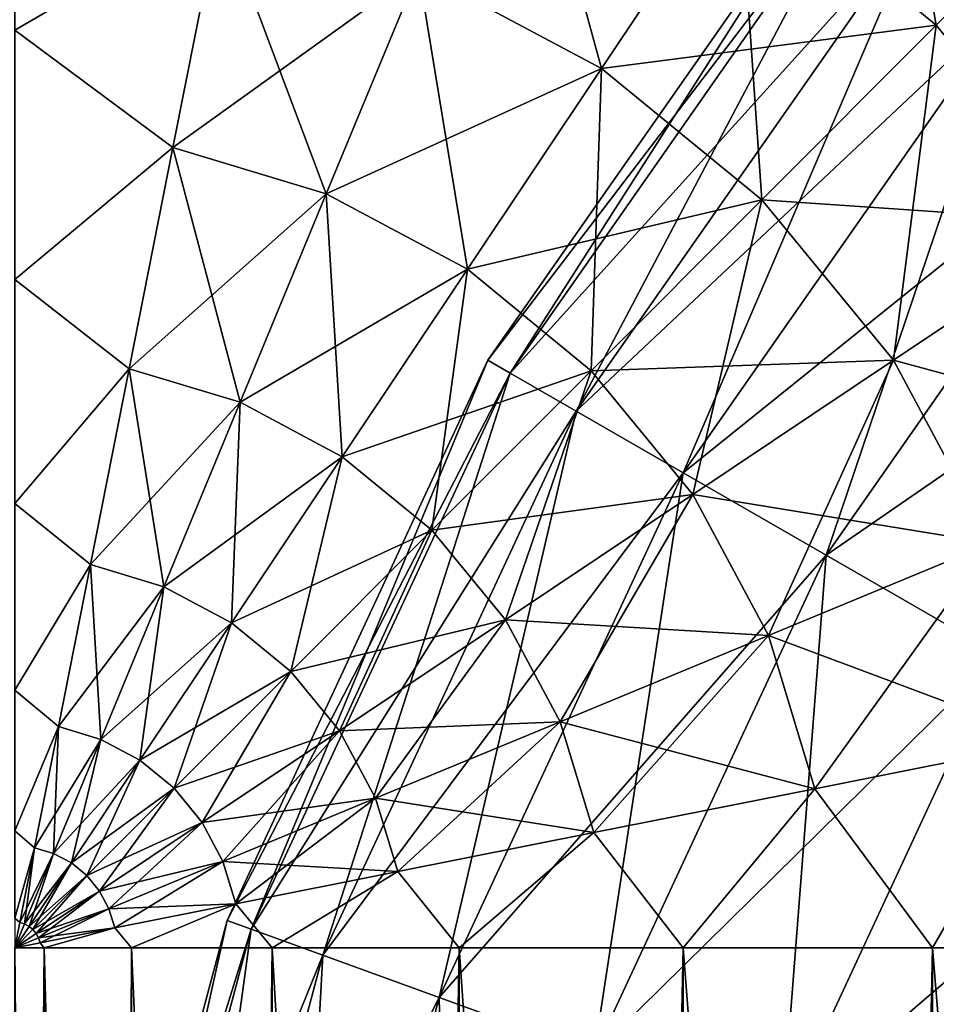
# Model space of a CAD drawing. Header units: inches. Extents: x -4.64 to 4.64, y -1.42 to 0.49.
# Tile 356 of 608: x 1.8733 to 1.9191, y -0.6848 to -0.6356. Entities that reach past the tile are written whole.
import ezdxf

# ---------------------------------------------------------------- set-up
doc = ezdxf.new("R2010")
doc.units = ezdxf.units.IN
doc.header["$LTSCALE"] = 65.185185
doc.header["$MEASUREMENT"] = 0
for name, color, linetype in [('675', 7, 'CONTINUOUS'), ('676', 7, 'CONTINUOUS'), ('701', 7, 'CONTINUOUS'), ('702', 7, 'CONTINUOUS'), ('726', 7, 'CONTINUOUS'), ('727', 7, 'CONTINUOUS')]:
    doc.layers.add(name, color=color, linetype=linetype)

msp = doc.modelspace()

# ---------------------------------------------------------------- linework, layer by layer
at = {"layer": '675', "color": 7, "linetype": 'CONTINUOUS', "true_color": 0xa2afbf}
for points in [[(1.873, -0.843, 8.41521), (1.874479, -0.843, 8.428339), (1.873, -0.682, 8.41521), (1.873, -0.843, 8.41521)], [(1.873, -0.682, 8.41521), (1.874479, -0.843, 8.428339), (1.874479, -0.682, 8.428339), (1.873, -0.682, 8.41521)], [(1.874479, -0.843, 8.428339), (1.878843, -0.843, 8.440809), (1.874479, -0.682, 8.428339), (1.874479, -0.843, 8.428339)], [(1.874479, -0.682, 8.428339), (1.878843, -0.843, 8.440809), (1.878843, -0.682, 8.440809), (1.874479, -0.682, 8.428339)], [(1.878843, -0.843, 8.440809), (1.885872, -0.843, 8.451996), (1.878843, -0.682, 8.440809), (1.878843, -0.843, 8.440809)], [(1.878843, -0.682, 8.440809), (1.885872, -0.843, 8.451996), (1.885872, -0.682, 8.451996), (1.878843, -0.682, 8.440809)], [(1.885872, -0.843, 8.451996), (1.895214, -0.843, 8.461338), (1.885872, -0.682, 8.451996), (1.885872, -0.843, 8.451996)], [(1.885872, -0.682, 8.451996), (1.895214, -0.843, 8.461338), (1.895214, -0.682, 8.461338), (1.885872, -0.682, 8.451996)], [(1.895214, -0.843, 8.461338), (1.906401, -0.843, 8.468367), (1.895214, -0.682, 8.461338), (1.895214, -0.843, 8.461338)], [(1.895214, -0.682, 8.461338), (1.906401, -0.843, 8.468367), (1.906401, -0.682, 8.468367), (1.895214, -0.682, 8.461338)], [(1.906401, -0.843, 8.468367), (1.918871, -0.843, 8.472731), (1.906401, -0.682, 8.468367), (1.906401, -0.843, 8.468367)], [(1.906401, -0.682, 8.468367), (1.918871, -0.843, 8.472731), (1.918871, -0.682, 8.472731), (1.906401, -0.682, 8.468367)], [(1.918871, -0.843, 8.472731), (1.932, -0.843, 8.47421), (1.918871, -0.682, 8.472731), (1.918871, -0.843, 8.472731)], [(1.918871, -0.682, 8.472731), (1.932, -0.843, 8.47421), (1.932, -0.682, 8.47421), (1.918871, -0.682, 8.472731)]]:
    msp.add_3dface(points, dxfattribs=at)
at = {"layer": '676', "color": 7, "linetype": 'CONTINUOUS', "true_color": 0xa2afbf}
for points in [[(1.873, -0.843, 8.41521), (1.873, -0.682, 8.41521), (1.874479, -0.682, 8.402081), (1.873, -0.843, 8.41521)], [(1.873, -0.843, 8.41521), (1.874479, -0.682, 8.402081), (1.873, -1.243, 8.41521), (1.873, -0.843, 8.41521)], [(1.873, -1.243, 8.41521), (1.874479, -0.682, 8.402081), (1.874479, -1.243, 8.402081), (1.873, -1.243, 8.41521)], [(1.874479, -0.682, 8.402081), (1.878843, -0.682, 8.389611), (1.874479, -1.243, 8.402081), (1.874479, -0.682, 8.402081)], [(1.874479, -1.243, 8.402081), (1.878843, -0.682, 8.389611), (1.878843, -1.243, 8.389611), (1.874479, -1.243, 8.402081)], [(1.878843, -0.682, 8.389611), (1.885872, -0.682, 8.378424), (1.878843, -1.243, 8.389611), (1.878843, -0.682, 8.389611)], [(1.878843, -1.243, 8.389611), (1.885872, -0.682, 8.378424), (1.885872, -1.243, 8.378424), (1.878843, -1.243, 8.389611)], [(1.885872, -0.682, 8.378424), (1.895214, -0.682, 8.369082), (1.885872, -1.243, 8.378424), (1.885872, -0.682, 8.378424)], [(1.885872, -1.243, 8.378424), (1.895214, -0.682, 8.369082), (1.895214, -1.243, 8.369082), (1.885872, -1.243, 8.378424)], [(1.895214, -0.682, 8.369082), (1.906401, -0.682, 8.362053), (1.895214, -1.243, 8.369082), (1.895214, -0.682, 8.369082)], [(1.895214, -1.243, 8.369082), (1.906401, -0.682, 8.362053), (1.906401, -1.243, 8.362053), (1.895214, -1.243, 8.369082)], [(1.906401, -0.682, 8.362053), (1.918871, -0.682, 8.357689), (1.906401, -1.243, 8.362053), (1.906401, -0.682, 8.362053)], [(1.906401, -1.243, 8.362053), (1.918871, -0.682, 8.357689), (1.918871, -1.243, 8.357689), (1.906401, -1.243, 8.362053)], [(1.932, -0.682, 8.35621), (1.932, -0.843, 8.35621), (1.918871, -1.243, 8.357689), (1.932, -0.682, 8.35621)], [(1.918871, -0.682, 8.357689), (1.932, -0.682, 8.35621), (1.918871, -1.243, 8.357689), (1.918871, -0.682, 8.357689)]]:
    msp.add_3dface(points, dxfattribs=at)
at = {"layer": '701', "color": 7, "linetype": 'CONTINUOUS', "true_color": 0xa2afbf}
for points in [[(1.873, -0.636129, 8.472731), (1.883246, -0.63017, 8.473887), (1.873, -0.623, 8.47421), (1.873, -0.636129, 8.472731)], [(1.919053, -0.635893, 8.473887), (1.927579, -0.627357, 8.471322), (1.909162, -0.627787, 8.473887), (1.919053, -0.635893, 8.473887)], [(1.902318, -0.638048, 8.473887), (1.909162, -0.627787, 8.473887), (1.89317, -0.633169, 8.473887), (1.902318, -0.638048, 8.473887)], [(1.902318, -0.638048, 8.473887), (1.919053, -0.635893, 8.473887), (1.909162, -0.627787, 8.473887), (1.902318, -0.638048, 8.473887)], [(1.880906, -0.642006, 8.471322), (1.883246, -0.63017, 8.473887), (1.873, -0.636129, 8.472731), (1.880906, -0.642006, 8.471322)], [(1.880906, -0.642006, 8.471322), (1.89317, -0.633169, 8.473887), (1.883246, -0.63017, 8.473887), (1.880906, -0.642006, 8.471322)], [(1.888564, -0.64432, 8.471322), (1.89317, -0.633169, 8.473887), (1.880906, -0.642006, 8.471322), (1.888564, -0.64432, 8.471322)], [(1.888564, -0.64432, 8.471322), (1.902318, -0.638048, 8.473887), (1.89317, -0.633169, 8.473887), (1.888564, -0.64432, 8.471322)], [(1.873, -0.648599, 8.468367), (1.880906, -0.642006, 8.471322), (1.873, -0.636129, 8.472731), (1.873, -0.648599, 8.468367)], [(1.910336, -0.64462, 8.473887), (1.919053, -0.635893, 8.473887), (1.902318, -0.638048, 8.473887), (1.910336, -0.64462, 8.473887)], [(1.910336, -0.64462, 8.473887), (1.92717, -0.645774, 8.473887), (1.919053, -0.635893, 8.473887), (1.910336, -0.64462, 8.473887)], [(1.895623, -0.648085, 8.471322), (1.902318, -0.638048, 8.473887), (1.888564, -0.64432, 8.471322), (1.895623, -0.648085, 8.471322)], [(1.895623, -0.648085, 8.471322), (1.910336, -0.64462, 8.473887), (1.902318, -0.638048, 8.473887), (1.895623, -0.648085, 8.471322)], [(1.878721, -0.65306, 8.466305), (1.880906, -0.642006, 8.471322), (1.873, -0.648599, 8.468367), (1.878721, -0.65306, 8.466305)], [(1.878721, -0.65306, 8.466305), (1.888564, -0.64432, 8.471322), (1.880906, -0.642006, 8.471322), (1.878721, -0.65306, 8.466305)], [(1.884262, -0.654734, 8.466305), (1.888564, -0.64432, 8.471322), (1.878721, -0.65306, 8.466305), (1.884262, -0.654734, 8.466305)], [(1.884262, -0.654734, 8.466305), (1.895623, -0.648085, 8.471322), (1.888564, -0.64432, 8.471322), (1.884262, -0.654734, 8.466305)], [(1.90181, -0.653156, 8.471322), (1.910336, -0.64462, 8.473887), (1.895623, -0.648085, 8.471322), (1.90181, -0.653156, 8.471322)], [(1.90181, -0.653156, 8.471322), (1.916917, -0.65263, 8.473887), (1.910336, -0.64462, 8.473887), (1.90181, -0.653156, 8.471322)], [(1.916917, -0.65263, 8.473887), (1.92717, -0.645774, 8.473887), (1.910336, -0.64462, 8.473887), (1.916917, -0.65263, 8.473887)], [(1.916917, -0.65263, 8.473887), (1.933202, -0.65705, 8.473887), (1.92717, -0.645774, 8.473887), (1.916917, -0.65263, 8.473887)], [(1.88937, -0.657459, 8.466305), (1.895623, -0.648085, 8.471322), (1.884262, -0.654734, 8.466305), (1.88937, -0.657459, 8.466305)], [(1.88937, -0.657459, 8.466305), (1.90181, -0.653156, 8.471322), (1.895623, -0.648085, 8.471322), (1.88937, -0.657459, 8.466305)], [(1.873, -0.659786, 8.461338), (1.878721, -0.65306, 8.466305), (1.873, -0.648599, 8.468367), (1.873, -0.659786, 8.461338)], [(1.906888, -0.659337, 8.471322), (1.916917, -0.65263, 8.473887), (1.90181, -0.653156, 8.471322), (1.906888, -0.659337, 8.471322)], [(1.906888, -0.659337, 8.471322), (1.921807, -0.661772, 8.473887), (1.916917, -0.65263, 8.473887), (1.906888, -0.659337, 8.471322)], [(1.921807, -0.661772, 8.473887), (1.933202, -0.65705, 8.473887), (1.916917, -0.65263, 8.473887), (1.921807, -0.661772, 8.473887)], [(1.876786, -0.662849, 8.459056), (1.878721, -0.65306, 8.466305), (1.873, -0.659786, 8.461338), (1.876786, -0.662849, 8.459056)], [(1.876786, -0.662849, 8.459056), (1.884262, -0.654734, 8.466305), (1.878721, -0.65306, 8.466305), (1.876786, -0.662849, 8.459056)], [(1.893847, -0.661128, 8.466305), (1.90181, -0.653156, 8.471322), (1.88937, -0.657459, 8.466305), (1.893847, -0.661128, 8.466305)], [(1.893847, -0.661128, 8.466305), (1.906888, -0.659337, 8.471322), (1.90181, -0.653156, 8.471322), (1.893847, -0.661128, 8.466305)], [(1.880453, -0.663957, 8.459056), (1.884262, -0.654734, 8.466305), (1.876786, -0.662849, 8.459056), (1.880453, -0.663957, 8.459056)], [(1.880453, -0.663957, 8.459056), (1.88937, -0.657459, 8.466305), (1.884262, -0.654734, 8.466305), (1.880453, -0.663957, 8.459056)], [(1.883833, -0.66576, 8.459056), (1.88937, -0.657459, 8.466305), (1.880453, -0.663957, 8.459056), (1.883833, -0.66576, 8.459056)], [(1.883833, -0.66576, 8.459056), (1.893847, -0.661128, 8.466305), (1.88937, -0.657459, 8.466305), (1.883833, -0.66576, 8.459056)], [(1.897522, -0.665601, 8.466305), (1.906888, -0.659337, 8.471322), (1.893847, -0.661128, 8.466305), (1.897522, -0.665601, 8.466305)], [(1.897522, -0.665601, 8.466305), (1.910662, -0.666391, 8.471322), (1.906888, -0.659337, 8.471322), (1.897522, -0.665601, 8.466305)], [(1.910662, -0.666391, 8.471322), (1.921807, -0.661772, 8.473887), (1.906888, -0.659337, 8.471322), (1.910662, -0.666391, 8.471322)], [(1.873, -0.669128, 8.451996), (1.876786, -0.662849, 8.459056), (1.873, -0.659786, 8.461338), (1.873, -0.669128, 8.451996)], [(1.886796, -0.668188, 8.459056), (1.893847, -0.661128, 8.466305), (1.883833, -0.66576, 8.459056), (1.886796, -0.668188, 8.459056)], [(1.886796, -0.668188, 8.459056), (1.897522, -0.665601, 8.466305), (1.893847, -0.661128, 8.466305), (1.886796, -0.668188, 8.459056)], [(1.910662, -0.666391, 8.471322), (1.924818, -0.671693, 8.473887), (1.921807, -0.661772, 8.473887), (1.910662, -0.666391, 8.471322)], [(1.875185, -0.670946, 8.449889), (1.876786, -0.662849, 8.459056), (1.873, -0.669128, 8.451996), (1.875185, -0.670946, 8.449889)], [(1.875185, -0.670946, 8.449889), (1.880453, -0.663957, 8.459056), (1.876786, -0.662849, 8.459056), (1.875185, -0.670946, 8.449889)], [(1.877302, -0.671586, 8.449889), (1.880453, -0.663957, 8.459056), (1.875185, -0.670946, 8.449889), (1.877302, -0.671586, 8.449889)], [(1.877302, -0.671586, 8.449889), (1.883833, -0.66576, 8.459056), (1.880453, -0.663957, 8.459056), (1.877302, -0.671586, 8.449889)], [(1.879253, -0.672626, 8.449889), (1.883833, -0.66576, 8.459056), (1.877302, -0.671586, 8.449889), (1.879253, -0.672626, 8.449889)], [(1.879253, -0.672626, 8.449889), (1.886796, -0.668188, 8.459056), (1.883833, -0.66576, 8.459056), (1.879253, -0.672626, 8.449889)], [(1.889227, -0.671148, 8.459056), (1.897522, -0.665601, 8.466305), (1.886796, -0.668188, 8.459056), (1.889227, -0.671148, 8.459056)], [(1.889227, -0.671148, 8.459056), (1.900252, -0.670705, 8.466305), (1.897522, -0.665601, 8.466305), (1.889227, -0.671148, 8.459056)], [(1.900252, -0.670705, 8.466305), (1.910662, -0.666391, 8.471322), (1.897522, -0.665601, 8.466305), (1.900252, -0.670705, 8.466305)], [(1.900252, -0.670705, 8.466305), (1.912985, -0.674047, 8.471322), (1.910662, -0.666391, 8.471322), (1.900252, -0.670705, 8.466305)], [(1.912985, -0.674047, 8.471322), (1.924818, -0.671693, 8.473887), (1.910662, -0.666391, 8.471322), (1.912985, -0.674047, 8.471322)], [(1.880963, -0.674028, 8.449889), (1.886796, -0.668188, 8.459056), (1.879253, -0.672626, 8.449889), (1.880963, -0.674028, 8.449889)], [(1.880963, -0.674028, 8.449889), (1.889227, -0.671148, 8.459056), (1.886796, -0.668188, 8.459056), (1.880963, -0.674028, 8.449889)], [(1.873, -0.676157, 8.440809), (1.875185, -0.670946, 8.449889), (1.873, -0.669128, 8.451996), (1.873, -0.676157, 8.440809)], [(1.891034, -0.674526, 8.459056), (1.900252, -0.670705, 8.466305), (1.889227, -0.671148, 8.459056), (1.891034, -0.674526, 8.459056)], [(1.891034, -0.674526, 8.459056), (1.901933, -0.676245, 8.466305), (1.900252, -0.670705, 8.466305), (1.891034, -0.674526, 8.459056)], [(1.901933, -0.676245, 8.466305), (1.912985, -0.674047, 8.471322), (1.900252, -0.670705, 8.466305), (1.901933, -0.676245, 8.466305)], [(1.873989, -0.676996, 8.439207), (1.875185, -0.670946, 8.449889), (1.873, -0.676157, 8.440809), (1.873989, -0.676996, 8.439207)], [(1.873989, -0.676996, 8.439207), (1.877302, -0.671586, 8.449889), (1.875185, -0.670946, 8.449889), (1.873989, -0.676996, 8.439207)], [(1.882367, -0.675736, 8.449889), (1.889227, -0.671148, 8.459056), (1.880963, -0.674028, 8.449889), (1.882367, -0.675736, 8.449889)], [(1.882367, -0.675736, 8.449889), (1.891034, -0.674526, 8.459056), (1.889227, -0.671148, 8.459056), (1.882367, -0.675736, 8.449889)], [(1.874947, -0.677286, 8.439207), (1.877302, -0.671586, 8.449889), (1.873989, -0.676996, 8.439207), (1.874947, -0.677286, 8.439207)], [(1.874947, -0.677286, 8.439207), (1.879253, -0.672626, 8.449889), (1.877302, -0.671586, 8.449889), (1.874947, -0.677286, 8.439207)], [(1.912985, -0.674047, 8.471322), (1.918871, -0.682, 8.472731), (1.924818, -0.671693, 8.473887), (1.912985, -0.674047, 8.471322)], [(1.918871, -0.682, 8.472731), (1.932, -0.682, 8.47421), (1.924818, -0.671693, 8.473887), (1.918871, -0.682, 8.472731)], [(1.875831, -0.677757, 8.439207), (1.879253, -0.672626, 8.449889), (1.874947, -0.677286, 8.439207), (1.875831, -0.677757, 8.439207)], [(1.875831, -0.677757, 8.439207), (1.880963, -0.674028, 8.449889), (1.879253, -0.672626, 8.449889), (1.875831, -0.677757, 8.439207)], [(1.876605, -0.678391, 8.439207), (1.880963, -0.674028, 8.449889), (1.875831, -0.677757, 8.439207), (1.876605, -0.678391, 8.439207)], [(1.876605, -0.678391, 8.439207), (1.882367, -0.675736, 8.449889), (1.880963, -0.674028, 8.449889), (1.876605, -0.678391, 8.439207)], [(1.901933, -0.676245, 8.466305), (1.906401, -0.682, 8.468367), (1.912985, -0.674047, 8.471322), (1.901933, -0.676245, 8.466305)], [(1.906401, -0.682, 8.468367), (1.918871, -0.682, 8.472731), (1.912985, -0.674047, 8.471322), (1.906401, -0.682, 8.468367)], [(1.883409, -0.677686, 8.449889), (1.891034, -0.674526, 8.459056), (1.882367, -0.675736, 8.449889), (1.883409, -0.677686, 8.449889)], [(1.883409, -0.677686, 8.449889), (1.892146, -0.678192, 8.459056), (1.891034, -0.674526, 8.459056), (1.883409, -0.677686, 8.449889)], [(1.892146, -0.678192, 8.459056), (1.901933, -0.676245, 8.466305), (1.891034, -0.674526, 8.459056), (1.892146, -0.678192, 8.459056)], [(1.87724, -0.679164, 8.439207), (1.882367, -0.675736, 8.449889), (1.876605, -0.678391, 8.439207), (1.87724, -0.679164, 8.439207)], [(1.87724, -0.679164, 8.439207), (1.883409, -0.677686, 8.449889), (1.882367, -0.675736, 8.449889), (1.87724, -0.679164, 8.439207)], [(1.873, -0.680521, 8.428339), (1.873989, -0.676996, 8.439207), (1.873, -0.676157, 8.440809), (1.873, -0.680521, 8.428339)], [(1.892146, -0.678192, 8.459056), (1.895214, -0.682, 8.461338), (1.901933, -0.676245, 8.466305), (1.892146, -0.678192, 8.459056)], [(1.895214, -0.682, 8.461338), (1.906401, -0.682, 8.468367), (1.901933, -0.676245, 8.466305), (1.895214, -0.682, 8.461338)], [(1.87325, -0.680735, 8.427477), (1.873989, -0.676996, 8.439207), (1.873, -0.680521, 8.428339), (1.87325, -0.680735, 8.427477)], [(1.87325, -0.680735, 8.427477), (1.874947, -0.677286, 8.439207), (1.873989, -0.676996, 8.439207), (1.87325, -0.680735, 8.427477)], [(1.873492, -0.680808, 8.427477), (1.874947, -0.677286, 8.439207), (1.87325, -0.680735, 8.427477), (1.873492, -0.680808, 8.427477)], [(1.873492, -0.680808, 8.427477), (1.875831, -0.677757, 8.439207), (1.874947, -0.677286, 8.439207), (1.873492, -0.680808, 8.427477)], [(1.873715, -0.680927, 8.427477), (1.875831, -0.677757, 8.439207), (1.873492, -0.680808, 8.427477), (1.873715, -0.680927, 8.427477)], [(1.873715, -0.680927, 8.427477), (1.876605, -0.678391, 8.439207), (1.875831, -0.677757, 8.439207), (1.873715, -0.680927, 8.427477)], [(1.877712, -0.680047, 8.439207), (1.883409, -0.677686, 8.449889), (1.87724, -0.679164, 8.439207), (1.877712, -0.680047, 8.439207)], [(1.877712, -0.680047, 8.439207), (1.884051, -0.679802, 8.449889), (1.883409, -0.677686, 8.449889), (1.877712, -0.680047, 8.439207)], [(1.884051, -0.679802, 8.449889), (1.892146, -0.678192, 8.459056), (1.883409, -0.677686, 8.449889), (1.884051, -0.679802, 8.449889)], [(1.873911, -0.681088, 8.427477), (1.876605, -0.678391, 8.439207), (1.873715, -0.680927, 8.427477), (1.873911, -0.681088, 8.427477)], [(1.873911, -0.681088, 8.427477), (1.87724, -0.679164, 8.439207), (1.876605, -0.678391, 8.439207), (1.873911, -0.681088, 8.427477)], [(1.884051, -0.679802, 8.449889), (1.885872, -0.682, 8.451996), (1.892146, -0.678192, 8.459056), (1.884051, -0.679802, 8.449889)], [(1.885872, -0.682, 8.451996), (1.895214, -0.682, 8.461338), (1.892146, -0.678192, 8.459056), (1.885872, -0.682, 8.451996)], [(1.874072, -0.681283, 8.427477), (1.87724, -0.679164, 8.439207), (1.873911, -0.681088, 8.427477), (1.874072, -0.681283, 8.427477)], [(1.874072, -0.681283, 8.427477), (1.877712, -0.680047, 8.439207), (1.87724, -0.679164, 8.439207), (1.874072, -0.681283, 8.427477)], [(1.874191, -0.681506, 8.427477), (1.877712, -0.680047, 8.439207), (1.874072, -0.681283, 8.427477), (1.874191, -0.681506, 8.427477)], [(1.874191, -0.681506, 8.427477), (1.878003, -0.681005, 8.439207), (1.877712, -0.680047, 8.439207), (1.874191, -0.681506, 8.427477)], [(1.878003, -0.681005, 8.439207), (1.884051, -0.679802, 8.449889), (1.877712, -0.680047, 8.439207), (1.878003, -0.681005, 8.439207)], [(1.878003, -0.681005, 8.439207), (1.878843, -0.682, 8.440809), (1.884051, -0.679802, 8.449889), (1.878003, -0.681005, 8.439207)], [(1.878843, -0.682, 8.440809), (1.885872, -0.682, 8.451996), (1.884051, -0.679802, 8.449889), (1.878843, -0.682, 8.440809)], [(1.873, -0.682, 8.41521), (1.87325, -0.680735, 8.427477), (1.873, -0.680521, 8.428339), (1.873, -0.682, 8.41521)], [(1.873, -0.682, 8.41521), (1.873492, -0.680808, 8.427477), (1.87325, -0.680735, 8.427477), (1.873, -0.682, 8.41521)], [(1.873, -0.682, 8.41521), (1.873715, -0.680927, 8.427477), (1.873492, -0.680808, 8.427477), (1.873, -0.682, 8.41521)], [(1.873, -0.682, 8.41521), (1.873911, -0.681088, 8.427477), (1.873715, -0.680927, 8.427477), (1.873, -0.682, 8.41521)], [(1.874265, -0.681748, 8.427477), (1.878003, -0.681005, 8.439207), (1.874191, -0.681506, 8.427477), (1.874265, -0.681748, 8.427477)], [(1.874265, -0.681748, 8.427477), (1.874479, -0.682, 8.428339), (1.878003, -0.681005, 8.439207), (1.874265, -0.681748, 8.427477)], [(1.874479, -0.682, 8.428339), (1.878843, -0.682, 8.440809), (1.878003, -0.681005, 8.439207), (1.874479, -0.682, 8.428339)], [(1.873, -0.682, 8.41521), (1.874072, -0.681283, 8.427477), (1.873911, -0.681088, 8.427477), (1.873, -0.682, 8.41521)], [(1.873, -0.682, 8.41521), (1.874191, -0.681506, 8.427477), (1.874072, -0.681283, 8.427477), (1.873, -0.682, 8.41521)], [(1.873, -0.682, 8.41521), (1.874265, -0.681748, 8.427477), (1.874191, -0.681506, 8.427477), (1.873, -0.682, 8.41521)], [(1.873, -0.682, 8.41521), (1.874479, -0.682, 8.428339), (1.874265, -0.681748, 8.427477), (1.873, -0.682, 8.41521)]]:
    msp.add_3dface(points, dxfattribs=at)
at = {"layer": '702', "color": 7, "linetype": 'CONTINUOUS', "true_color": 0xa2afbf}
for points in [[(1.909162, -0.627787, 8.356533), (1.915857, -0.61775, 8.359098), (1.919053, -0.635893, 8.356533), (1.909162, -0.627787, 8.356533)], [(1.919053, -0.635893, 8.356533), (1.915857, -0.61775, 8.359098), (1.927579, -0.627357, 8.359098), (1.919053, -0.635893, 8.356533)], [(1.89317, -0.633169, 8.356533), (1.897879, -0.621769, 8.356533), (1.902318, -0.638048, 8.356533), (1.89317, -0.633169, 8.356533)], [(1.902318, -0.638048, 8.356533), (1.897879, -0.621769, 8.356533), (1.909162, -0.627787, 8.356533), (1.902318, -0.638048, 8.356533)], [(1.873, -0.623, 8.35621), (1.883246, -0.63017, 8.356533), (1.873, -0.636129, 8.357689), (1.873, -0.623, 8.35621)], [(1.919053, -0.635893, 8.356533), (1.927579, -0.627357, 8.359098), (1.92717, -0.645774, 8.356533), (1.919053, -0.635893, 8.356533)], [(1.902318, -0.638048, 8.356533), (1.909162, -0.627787, 8.356533), (1.910336, -0.64462, 8.356533), (1.902318, -0.638048, 8.356533)], [(1.910336, -0.64462, 8.356533), (1.909162, -0.627787, 8.356533), (1.919053, -0.635893, 8.356533), (1.910336, -0.64462, 8.356533)], [(1.883246, -0.63017, 8.356533), (1.880906, -0.642006, 8.359098), (1.873, -0.636129, 8.357689), (1.883246, -0.63017, 8.356533)], [(1.880906, -0.642006, 8.359098), (1.883246, -0.63017, 8.356533), (1.888564, -0.64432, 8.359098), (1.880906, -0.642006, 8.359098)], [(1.888564, -0.64432, 8.359098), (1.883246, -0.63017, 8.356533), (1.89317, -0.633169, 8.356533), (1.888564, -0.64432, 8.359098)], [(1.888564, -0.64432, 8.359098), (1.89317, -0.633169, 8.356533), (1.895623, -0.648085, 8.359098), (1.888564, -0.64432, 8.359098)], [(1.895623, -0.648085, 8.359098), (1.89317, -0.633169, 8.356533), (1.902318, -0.638048, 8.356533), (1.895623, -0.648085, 8.359098)], [(1.873, -0.636129, 8.357689), (1.880906, -0.642006, 8.359098), (1.873, -0.648599, 8.362053), (1.873, -0.636129, 8.357689)], [(1.910336, -0.64462, 8.356533), (1.919053, -0.635893, 8.356533), (1.916917, -0.65263, 8.356533), (1.910336, -0.64462, 8.356533)], [(1.916917, -0.65263, 8.356533), (1.919053, -0.635893, 8.356533), (1.92717, -0.645774, 8.356533), (1.916917, -0.65263, 8.356533)], [(1.895623, -0.648085, 8.359098), (1.902318, -0.638048, 8.356533), (1.90181, -0.653156, 8.359098), (1.895623, -0.648085, 8.359098)], [(1.90181, -0.653156, 8.359098), (1.902318, -0.638048, 8.356533), (1.910336, -0.64462, 8.356533), (1.90181, -0.653156, 8.359098)], [(1.880906, -0.642006, 8.359098), (1.878721, -0.65306, 8.364115), (1.873, -0.648599, 8.362053), (1.880906, -0.642006, 8.359098)], [(1.878721, -0.65306, 8.364115), (1.880906, -0.642006, 8.359098), (1.884262, -0.654734, 8.364115), (1.878721, -0.65306, 8.364115)], [(1.884262, -0.654734, 8.364115), (1.880906, -0.642006, 8.359098), (1.888564, -0.64432, 8.359098), (1.884262, -0.654734, 8.364115)], [(1.884262, -0.654734, 8.364115), (1.888564, -0.64432, 8.359098), (1.88937, -0.657459, 8.364115), (1.884262, -0.654734, 8.364115)], [(1.88937, -0.657459, 8.364115), (1.888564, -0.64432, 8.359098), (1.895623, -0.648085, 8.359098), (1.88937, -0.657459, 8.364115)], [(1.90181, -0.653156, 8.359098), (1.910336, -0.64462, 8.356533), (1.906888, -0.659337, 8.359098), (1.90181, -0.653156, 8.359098)], [(1.906888, -0.659337, 8.359098), (1.910336, -0.64462, 8.356533), (1.916917, -0.65263, 8.356533), (1.906888, -0.659337, 8.359098)], [(1.916917, -0.65263, 8.356533), (1.92717, -0.645774, 8.356533), (1.921807, -0.661772, 8.356533), (1.916917, -0.65263, 8.356533)], [(1.88937, -0.657459, 8.364115), (1.895623, -0.648085, 8.359098), (1.893847, -0.661128, 8.364115), (1.88937, -0.657459, 8.364115)], [(1.893847, -0.661128, 8.364115), (1.895623, -0.648085, 8.359098), (1.90181, -0.653156, 8.359098), (1.893847, -0.661128, 8.364115)], [(1.873, -0.648599, 8.362053), (1.878721, -0.65306, 8.364115), (1.873, -0.659786, 8.369082), (1.873, -0.648599, 8.362053)], [(1.906888, -0.659337, 8.359098), (1.916917, -0.65263, 8.356533), (1.910662, -0.666391, 8.359098), (1.906888, -0.659337, 8.359098)], [(1.910662, -0.666391, 8.359098), (1.916917, -0.65263, 8.356533), (1.921807, -0.661772, 8.356533), (1.910662, -0.666391, 8.359098)], [(1.878721, -0.65306, 8.364115), (1.876786, -0.662849, 8.371364), (1.873, -0.659786, 8.369082), (1.878721, -0.65306, 8.364115)], [(1.876786, -0.662849, 8.371364), (1.878721, -0.65306, 8.364115), (1.880453, -0.663957, 8.371364), (1.876786, -0.662849, 8.371364)], [(1.880453, -0.663957, 8.371364), (1.878721, -0.65306, 8.364115), (1.884262, -0.654734, 8.364115), (1.880453, -0.663957, 8.371364)], [(1.893847, -0.661128, 8.364115), (1.90181, -0.653156, 8.359098), (1.897522, -0.665601, 8.364115), (1.893847, -0.661128, 8.364115)], [(1.897522, -0.665601, 8.364115), (1.90181, -0.653156, 8.359098), (1.906888, -0.659337, 8.359098), (1.897522, -0.665601, 8.364115)], [(1.880453, -0.663957, 8.371364), (1.884262, -0.654734, 8.364115), (1.883833, -0.66576, 8.371364), (1.880453, -0.663957, 8.371364)], [(1.883833, -0.66576, 8.371364), (1.884262, -0.654734, 8.364115), (1.88937, -0.657459, 8.364115), (1.883833, -0.66576, 8.371364)], [(1.883833, -0.66576, 8.371364), (1.88937, -0.657459, 8.364115), (1.886796, -0.668188, 8.371364), (1.883833, -0.66576, 8.371364)], [(1.886796, -0.668188, 8.371364), (1.88937, -0.657459, 8.364115), (1.893847, -0.661128, 8.364115), (1.886796, -0.668188, 8.371364)], [(1.897522, -0.665601, 8.364115), (1.906888, -0.659337, 8.359098), (1.900252, -0.670705, 8.364115), (1.897522, -0.665601, 8.364115)], [(1.900252, -0.670705, 8.364115), (1.906888, -0.659337, 8.359098), (1.910662, -0.666391, 8.359098), (1.900252, -0.670705, 8.364115)], [(1.873, -0.659786, 8.369082), (1.876786, -0.662849, 8.371364), (1.873, -0.669128, 8.378424), (1.873, -0.659786, 8.369082)], [(1.886796, -0.668188, 8.371364), (1.893847, -0.661128, 8.364115), (1.889227, -0.671148, 8.371364), (1.886796, -0.668188, 8.371364)], [(1.889227, -0.671148, 8.371364), (1.893847, -0.661128, 8.364115), (1.897522, -0.665601, 8.364115), (1.889227, -0.671148, 8.371364)], [(1.910662, -0.666391, 8.359098), (1.921807, -0.661772, 8.356533), (1.912985, -0.674047, 8.359098), (1.910662, -0.666391, 8.359098)], [(1.912985, -0.674047, 8.359098), (1.921807, -0.661772, 8.356533), (1.924818, -0.671693, 8.356533), (1.912985, -0.674047, 8.359098)], [(1.876786, -0.662849, 8.371364), (1.875185, -0.670946, 8.380531), (1.873, -0.669128, 8.378424), (1.876786, -0.662849, 8.371364)], [(1.875185, -0.670946, 8.380531), (1.876786, -0.662849, 8.371364), (1.877302, -0.671586, 8.380531), (1.875185, -0.670946, 8.380531)], [(1.877302, -0.671586, 8.380531), (1.876786, -0.662849, 8.371364), (1.880453, -0.663957, 8.371364), (1.877302, -0.671586, 8.380531)], [(1.877302, -0.671586, 8.380531), (1.880453, -0.663957, 8.371364), (1.879253, -0.672626, 8.380531), (1.877302, -0.671586, 8.380531)], [(1.879253, -0.672626, 8.380531), (1.880453, -0.663957, 8.371364), (1.883833, -0.66576, 8.371364), (1.879253, -0.672626, 8.380531)], [(1.879253, -0.672626, 8.380531), (1.883833, -0.66576, 8.371364), (1.880963, -0.674028, 8.380531), (1.879253, -0.672626, 8.380531)], [(1.880963, -0.674028, 8.380531), (1.883833, -0.66576, 8.371364), (1.886796, -0.668188, 8.371364), (1.880963, -0.674028, 8.380531)], [(1.889227, -0.671148, 8.371364), (1.897522, -0.665601, 8.364115), (1.891034, -0.674526, 8.371364), (1.889227, -0.671148, 8.371364)], [(1.891034, -0.674526, 8.371364), (1.897522, -0.665601, 8.364115), (1.900252, -0.670705, 8.364115), (1.891034, -0.674526, 8.371364)], [(1.900252, -0.670705, 8.364115), (1.910662, -0.666391, 8.359098), (1.901933, -0.676245, 8.364115), (1.900252, -0.670705, 8.364115)], [(1.901933, -0.676245, 8.364115), (1.910662, -0.666391, 8.359098), (1.912985, -0.674047, 8.359098), (1.901933, -0.676245, 8.364115)], [(1.880963, -0.674028, 8.380531), (1.886796, -0.668188, 8.371364), (1.882367, -0.675736, 8.380531), (1.880963, -0.674028, 8.380531)], [(1.882367, -0.675736, 8.380531), (1.886796, -0.668188, 8.371364), (1.889227, -0.671148, 8.371364), (1.882367, -0.675736, 8.380531)], [(1.873, -0.669128, 8.378424), (1.875185, -0.670946, 8.380531), (1.873, -0.676157, 8.389611), (1.873, -0.669128, 8.378424)], [(1.891034, -0.674526, 8.371364), (1.900252, -0.670705, 8.364115), (1.892146, -0.678192, 8.371364), (1.891034, -0.674526, 8.371364)], [(1.892146, -0.678192, 8.371364), (1.900252, -0.670705, 8.364115), (1.901933, -0.676245, 8.364115), (1.892146, -0.678192, 8.371364)], [(1.875185, -0.670946, 8.380531), (1.873989, -0.676996, 8.391213), (1.873, -0.676157, 8.389611), (1.875185, -0.670946, 8.380531)], [(1.873989, -0.676996, 8.391213), (1.875185, -0.670946, 8.380531), (1.874947, -0.677286, 8.391213), (1.873989, -0.676996, 8.391213)], [(1.874947, -0.677286, 8.391213), (1.875185, -0.670946, 8.380531), (1.877302, -0.671586, 8.380531), (1.874947, -0.677286, 8.391213)], [(1.882367, -0.675736, 8.380531), (1.889227, -0.671148, 8.371364), (1.883409, -0.677686, 8.380531), (1.882367, -0.675736, 8.380531)], [(1.883409, -0.677686, 8.380531), (1.889227, -0.671148, 8.371364), (1.891034, -0.674526, 8.371364), (1.883409, -0.677686, 8.380531)], [(1.874947, -0.677286, 8.391213), (1.877302, -0.671586, 8.380531), (1.875831, -0.677757, 8.391213), (1.874947, -0.677286, 8.391213)], [(1.875831, -0.677757, 8.391213), (1.877302, -0.671586, 8.380531), (1.879253, -0.672626, 8.380531), (1.875831, -0.677757, 8.391213)], [(1.918871, -0.682, 8.357689), (1.912985, -0.674047, 8.359098), (1.924818, -0.671693, 8.356533), (1.918871, -0.682, 8.357689)], [(1.932, -0.682, 8.35621), (1.918871, -0.682, 8.357689), (1.924818, -0.671693, 8.356533), (1.932, -0.682, 8.35621)], [(1.875831, -0.677757, 8.391213), (1.879253, -0.672626, 8.380531), (1.876605, -0.678391, 8.391213), (1.875831, -0.677757, 8.391213)], [(1.876605, -0.678391, 8.391213), (1.879253, -0.672626, 8.380531), (1.880963, -0.674028, 8.380531), (1.876605, -0.678391, 8.391213)], [(1.876605, -0.678391, 8.391213), (1.880963, -0.674028, 8.380531), (1.87724, -0.679164, 8.391213), (1.876605, -0.678391, 8.391213)], [(1.87724, -0.679164, 8.391213), (1.880963, -0.674028, 8.380531), (1.882367, -0.675736, 8.380531), (1.87724, -0.679164, 8.391213)], [(1.906401, -0.682, 8.362053), (1.901933, -0.676245, 8.364115), (1.912985, -0.674047, 8.359098), (1.906401, -0.682, 8.362053)], [(1.918871, -0.682, 8.357689), (1.906401, -0.682, 8.362053), (1.912985, -0.674047, 8.359098), (1.918871, -0.682, 8.357689)], [(1.883409, -0.677686, 8.380531), (1.891034, -0.674526, 8.371364), (1.884051, -0.679802, 8.380531), (1.883409, -0.677686, 8.380531)], [(1.884051, -0.679802, 8.380531), (1.891034, -0.674526, 8.371364), (1.892146, -0.678192, 8.371364), (1.884051, -0.679802, 8.380531)], [(1.87724, -0.679164, 8.391213), (1.882367, -0.675736, 8.380531), (1.877712, -0.680047, 8.391213), (1.87724, -0.679164, 8.391213)], [(1.877712, -0.680047, 8.391213), (1.882367, -0.675736, 8.380531), (1.883409, -0.677686, 8.380531), (1.877712, -0.680047, 8.391213)], [(1.873, -0.676157, 8.389611), (1.873989, -0.676996, 8.391213), (1.873, -0.680521, 8.402081), (1.873, -0.676157, 8.389611)], [(1.895214, -0.682, 8.369082), (1.892146, -0.678192, 8.371364), (1.901933, -0.676245, 8.364115), (1.895214, -0.682, 8.369082)], [(1.906401, -0.682, 8.362053), (1.895214, -0.682, 8.369082), (1.901933, -0.676245, 8.364115), (1.906401, -0.682, 8.362053)], [(1.873989, -0.676996, 8.391213), (1.87325, -0.680735, 8.402943), (1.873, -0.680521, 8.402081), (1.873989, -0.676996, 8.391213)], [(1.87325, -0.680735, 8.402943), (1.873989, -0.676996, 8.391213), (1.873492, -0.680808, 8.402943), (1.87325, -0.680735, 8.402943)], [(1.873492, -0.680808, 8.402943), (1.873989, -0.676996, 8.391213), (1.874947, -0.677286, 8.391213), (1.873492, -0.680808, 8.402943)], [(1.873492, -0.680808, 8.402943), (1.874947, -0.677286, 8.391213), (1.873715, -0.680927, 8.402943), (1.873492, -0.680808, 8.402943)], [(1.873715, -0.680927, 8.402943), (1.874947, -0.677286, 8.391213), (1.875831, -0.677757, 8.391213), (1.873715, -0.680927, 8.402943)], [(1.873715, -0.680927, 8.402943), (1.875831, -0.677757, 8.391213), (1.873911, -0.681088, 8.402943), (1.873715, -0.680927, 8.402943)], [(1.873911, -0.681088, 8.402943), (1.875831, -0.677757, 8.391213), (1.876605, -0.678391, 8.391213), (1.873911, -0.681088, 8.402943)], [(1.877712, -0.680047, 8.391213), (1.883409, -0.677686, 8.380531), (1.878003, -0.681005, 8.391213), (1.877712, -0.680047, 8.391213)], [(1.878003, -0.681005, 8.391213), (1.883409, -0.677686, 8.380531), (1.884051, -0.679802, 8.380531), (1.878003, -0.681005, 8.391213)], [(1.873911, -0.681088, 8.402943), (1.876605, -0.678391, 8.391213), (1.874072, -0.681283, 8.402943), (1.873911, -0.681088, 8.402943)], [(1.874072, -0.681283, 8.402943), (1.876605, -0.678391, 8.391213), (1.87724, -0.679164, 8.391213), (1.874072, -0.681283, 8.402943)], [(1.885872, -0.682, 8.378424), (1.884051, -0.679802, 8.380531), (1.892146, -0.678192, 8.371364), (1.885872, -0.682, 8.378424)], [(1.895214, -0.682, 8.369082), (1.885872, -0.682, 8.378424), (1.892146, -0.678192, 8.371364), (1.895214, -0.682, 8.369082)], [(1.874072, -0.681283, 8.402943), (1.87724, -0.679164, 8.391213), (1.874191, -0.681506, 8.402943), (1.874072, -0.681283, 8.402943)], [(1.874191, -0.681506, 8.402943), (1.87724, -0.679164, 8.391213), (1.877712, -0.680047, 8.391213), (1.874191, -0.681506, 8.402943)], [(1.874191, -0.681506, 8.402943), (1.877712, -0.680047, 8.391213), (1.874265, -0.681748, 8.402943), (1.874191, -0.681506, 8.402943)], [(1.874265, -0.681748, 8.402943), (1.877712, -0.680047, 8.391213), (1.878003, -0.681005, 8.391213), (1.874265, -0.681748, 8.402943)], [(1.878843, -0.682, 8.389611), (1.878003, -0.681005, 8.391213), (1.884051, -0.679802, 8.380531), (1.878843, -0.682, 8.389611)], [(1.885872, -0.682, 8.378424), (1.878843, -0.682, 8.389611), (1.884051, -0.679802, 8.380531), (1.885872, -0.682, 8.378424)], [(1.873, -0.682, 8.41521), (1.87325, -0.680735, 8.402943), (1.873492, -0.680808, 8.402943), (1.873, -0.682, 8.41521)], [(1.873, -0.682, 8.41521), (1.873492, -0.680808, 8.402943), (1.873715, -0.680927, 8.402943), (1.873, -0.682, 8.41521)], [(1.873, -0.682, 8.41521), (1.873715, -0.680927, 8.402943), (1.873911, -0.681088, 8.402943), (1.873, -0.682, 8.41521)], [(1.874479, -0.682, 8.402081), (1.874265, -0.681748, 8.402943), (1.878003, -0.681005, 8.391213), (1.874479, -0.682, 8.402081)], [(1.878843, -0.682, 8.389611), (1.874479, -0.682, 8.402081), (1.878003, -0.681005, 8.391213), (1.878843, -0.682, 8.389611)], [(1.873, -0.682, 8.41521), (1.873911, -0.681088, 8.402943), (1.874072, -0.681283, 8.402943), (1.873, -0.682, 8.41521)], [(1.873, -0.682, 8.41521), (1.874072, -0.681283, 8.402943), (1.874191, -0.681506, 8.402943), (1.873, -0.682, 8.41521)], [(1.873, -0.682, 8.41521), (1.874191, -0.681506, 8.402943), (1.874265, -0.681748, 8.402943), (1.873, -0.682, 8.41521)], [(1.874479, -0.682, 8.402081), (1.873, -0.682, 8.41521), (1.874265, -0.681748, 8.402943), (1.874479, -0.682, 8.402081)]]:
    msp.add_3dface(points, dxfattribs=at)
at = {"layer": '726', "color": 7, "linetype": 'CONTINUOUS', "true_color": 0xa2afbf}
for points in [[(1.914331, -0.627321, -8.41521), (1.915319, -0.628149, -8.427477), (1.896636, -0.652634, -8.41521), (1.914331, -0.627321, -8.41521)], [(1.896636, -0.652634, -8.41521), (1.915319, -0.628149, -8.427477), (1.897753, -0.653277, -8.427477), (1.896636, -0.652634, -8.41521)], [(1.915319, -0.628149, -8.427477), (1.91824, -0.630597, -8.439207), (1.897753, -0.653277, -8.427477), (1.915319, -0.628149, -8.427477)], [(1.897753, -0.653277, -8.427477), (1.91824, -0.630597, -8.439207), (1.901056, -0.65518, -8.439207), (1.897753, -0.653277, -8.427477)], [(1.91824, -0.630597, -8.439207), (1.922968, -0.634558, -8.449889), (1.901056, -0.65518, -8.439207), (1.91824, -0.630597, -8.439207)], [(1.901056, -0.65518, -8.439207), (1.922968, -0.634558, -8.449889), (1.9064, -0.658259, -8.449889), (1.901056, -0.65518, -8.439207)], [(1.922968, -0.634558, -8.449889), (1.929294, -0.639859, -8.459056), (1.9064, -0.658259, -8.449889), (1.922968, -0.634558, -8.449889)], [(1.9064, -0.658259, -8.449889), (1.929294, -0.639859, -8.459056), (1.913551, -0.66238, -8.459056), (1.9064, -0.658259, -8.449889)], [(1.929294, -0.639859, -8.459056), (1.936942, -0.646268, -8.466305), (1.913551, -0.66238, -8.459056), (1.929294, -0.639859, -8.459056)], [(1.913551, -0.66238, -8.459056), (1.936942, -0.646268, -8.466305), (1.922197, -0.667362, -8.466305), (1.913551, -0.66238, -8.459056)], [(1.896636, -0.652634, -8.41521), (1.897753, -0.653277, -8.427477), (1.883611, -0.680637, -8.41521), (1.896636, -0.652634, -8.41521)], [(1.883611, -0.680637, -8.41521), (1.897753, -0.653277, -8.427477), (1.884823, -0.681076, -8.427477), (1.883611, -0.680637, -8.41521)], [(1.897753, -0.653277, -8.427477), (1.901056, -0.65518, -8.439207), (1.884823, -0.681076, -8.427477), (1.897753, -0.653277, -8.427477)], [(1.884823, -0.681076, -8.427477), (1.901056, -0.65518, -8.439207), (1.888406, -0.682376, -8.439207), (1.884823, -0.681076, -8.427477)], [(1.901056, -0.65518, -8.439207), (1.9064, -0.658259, -8.449889), (1.888406, -0.682376, -8.439207), (1.901056, -0.65518, -8.439207)], [(1.888406, -0.682376, -8.439207), (1.9064, -0.658259, -8.449889), (1.894204, -0.684479, -8.449889), (1.888406, -0.682376, -8.439207)], [(1.9064, -0.658259, -8.449889), (1.913551, -0.66238, -8.459056), (1.894204, -0.684479, -8.449889), (1.9064, -0.658259, -8.449889)], [(1.894204, -0.684479, -8.449889), (1.913551, -0.66238, -8.459056), (1.901962, -0.687294, -8.459056), (1.894204, -0.684479, -8.449889)], [(1.913551, -0.66238, -8.459056), (1.922197, -0.667362, -8.466305), (1.901962, -0.687294, -8.459056), (1.913551, -0.66238, -8.459056)], [(1.901962, -0.687294, -8.459056), (1.922197, -0.667362, -8.466305), (1.911343, -0.690697, -8.466305), (1.901962, -0.687294, -8.459056)], [(1.922197, -0.667362, -8.466305), (1.93196, -0.672987, -8.471322), (1.911343, -0.690697, -8.466305), (1.922197, -0.667362, -8.466305)], [(1.911343, -0.690697, -8.466305), (1.93196, -0.672987, -8.471322), (1.921935, -0.69454, -8.471322), (1.911343, -0.690697, -8.466305)], [(1.883611, -0.680637, -8.41521), (1.884823, -0.681076, -8.427477), (1.875652, -0.710477, -8.41521), (1.883611, -0.680637, -8.41521)], [(1.875652, -0.710477, -8.41521), (1.884823, -0.681076, -8.427477), (1.876922, -0.7107, -8.427477), (1.875652, -0.710477, -8.41521)], [(1.884823, -0.681076, -8.427477), (1.888406, -0.682376, -8.439207), (1.876922, -0.7107, -8.427477), (1.884823, -0.681076, -8.427477)], [(1.876922, -0.7107, -8.427477), (1.888406, -0.682376, -8.439207), (1.880676, -0.711357, -8.439207), (1.876922, -0.7107, -8.427477)], [(1.888406, -0.682376, -8.439207), (1.894204, -0.684479, -8.449889), (1.880676, -0.711357, -8.439207), (1.888406, -0.682376, -8.439207)], [(1.880676, -0.711357, -8.439207), (1.894204, -0.684479, -8.449889), (1.886751, -0.71242, -8.449889), (1.880676, -0.711357, -8.439207)], [(1.894204, -0.684479, -8.449889), (1.901962, -0.687294, -8.459056), (1.886751, -0.71242, -8.449889), (1.894204, -0.684479, -8.449889)]]:
    msp.add_3dface(points, dxfattribs=at)
at = {"layer": '727', "color": 7, "linetype": 'CONTINUOUS', "true_color": 0xa2afbf}
for points in [[(1.914331, -0.627321, -8.41521), (1.896636, -0.652634, -8.41521), (1.897753, -0.653277, -8.402943), (1.914331, -0.627321, -8.41521)], [(1.915319, -0.628149, -8.402943), (1.914331, -0.627321, -8.41521), (1.897753, -0.653277, -8.402943), (1.915319, -0.628149, -8.402943)], [(1.901056, -0.65518, -8.391213), (1.915319, -0.628149, -8.402943), (1.897753, -0.653277, -8.402943), (1.901056, -0.65518, -8.391213)], [(1.91824, -0.630597, -8.391213), (1.915319, -0.628149, -8.402943), (1.901056, -0.65518, -8.391213), (1.91824, -0.630597, -8.391213)], [(1.9064, -0.658259, -8.380531), (1.91824, -0.630597, -8.391213), (1.901056, -0.65518, -8.391213), (1.9064, -0.658259, -8.380531)], [(1.922968, -0.634558, -8.380531), (1.91824, -0.630597, -8.391213), (1.9064, -0.658259, -8.380531), (1.922968, -0.634558, -8.380531)], [(1.913551, -0.66238, -8.371364), (1.922968, -0.634558, -8.380531), (1.9064, -0.658259, -8.380531), (1.913551, -0.66238, -8.371364)], [(1.929294, -0.639859, -8.371364), (1.922968, -0.634558, -8.380531), (1.913551, -0.66238, -8.371364), (1.929294, -0.639859, -8.371364)], [(1.922197, -0.667362, -8.364115), (1.929294, -0.639859, -8.371364), (1.913551, -0.66238, -8.371364), (1.922197, -0.667362, -8.364115)], [(1.896636, -0.652634, -8.41521), (1.883611, -0.680637, -8.41521), (1.884823, -0.681076, -8.402943), (1.896636, -0.652634, -8.41521)], [(1.897753, -0.653277, -8.402943), (1.896636, -0.652634, -8.41521), (1.884823, -0.681076, -8.402943), (1.897753, -0.653277, -8.402943)], [(1.888406, -0.682376, -8.391213), (1.897753, -0.653277, -8.402943), (1.884823, -0.681076, -8.402943), (1.888406, -0.682376, -8.391213)], [(1.901056, -0.65518, -8.391213), (1.897753, -0.653277, -8.402943), (1.888406, -0.682376, -8.391213), (1.901056, -0.65518, -8.391213)], [(1.894204, -0.684479, -8.380531), (1.901056, -0.65518, -8.391213), (1.888406, -0.682376, -8.391213), (1.894204, -0.684479, -8.380531)], [(1.9064, -0.658259, -8.380531), (1.901056, -0.65518, -8.391213), (1.894204, -0.684479, -8.380531), (1.9064, -0.658259, -8.380531)], [(1.901962, -0.687294, -8.371364), (1.9064, -0.658259, -8.380531), (1.894204, -0.684479, -8.380531), (1.901962, -0.687294, -8.371364)], [(1.913551, -0.66238, -8.371364), (1.9064, -0.658259, -8.380531), (1.901962, -0.687294, -8.371364), (1.913551, -0.66238, -8.371364)], [(1.911343, -0.690697, -8.364115), (1.913551, -0.66238, -8.371364), (1.901962, -0.687294, -8.371364), (1.911343, -0.690697, -8.364115)], [(1.922197, -0.667362, -8.364115), (1.913551, -0.66238, -8.371364), (1.911343, -0.690697, -8.364115), (1.922197, -0.667362, -8.364115)], [(1.921935, -0.69454, -8.359098), (1.922197, -0.667362, -8.364115), (1.911343, -0.690697, -8.364115), (1.921935, -0.69454, -8.359098)], [(1.883611, -0.680637, -8.41521), (1.875652, -0.710477, -8.41521), (1.876922, -0.7107, -8.402943), (1.883611, -0.680637, -8.41521)], [(1.884823, -0.681076, -8.402943), (1.883611, -0.680637, -8.41521), (1.876922, -0.7107, -8.402943), (1.884823, -0.681076, -8.402943)], [(1.880676, -0.711357, -8.391213), (1.884823, -0.681076, -8.402943), (1.876922, -0.7107, -8.402943), (1.880676, -0.711357, -8.391213)], [(1.888406, -0.682376, -8.391213), (1.884823, -0.681076, -8.402943), (1.880676, -0.711357, -8.391213), (1.888406, -0.682376, -8.391213)], [(1.886751, -0.71242, -8.380531), (1.888406, -0.682376, -8.391213), (1.880676, -0.711357, -8.391213), (1.886751, -0.71242, -8.380531)], [(1.894204, -0.684479, -8.380531), (1.888406, -0.682376, -8.391213), (1.886751, -0.71242, -8.380531), (1.894204, -0.684479, -8.380531)], [(1.89488, -0.713844, -8.371364), (1.894204, -0.684479, -8.380531), (1.886751, -0.71242, -8.380531), (1.89488, -0.713844, -8.371364)], [(1.901962, -0.687294, -8.371364), (1.894204, -0.684479, -8.380531), (1.89488, -0.713844, -8.371364), (1.901962, -0.687294, -8.371364)]]:
    msp.add_3dface(points, dxfattribs=at)

doc.saveas('drawing.dxf')
